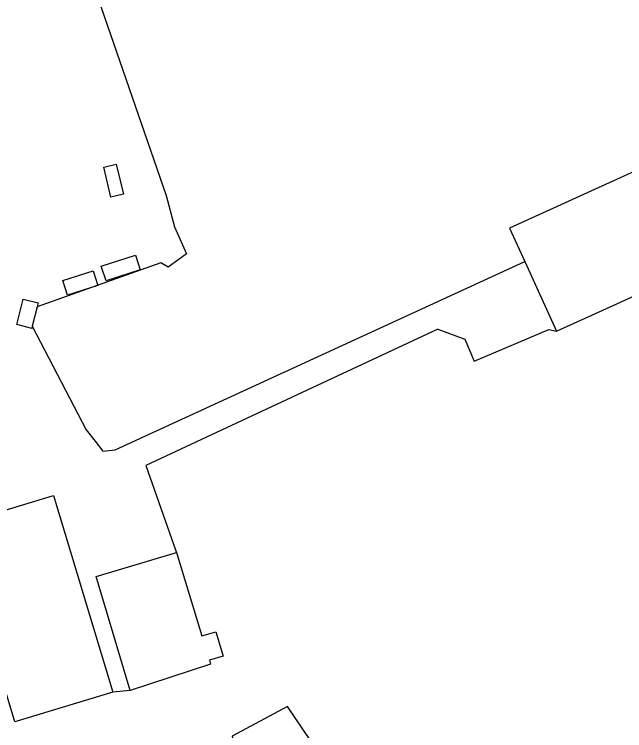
# Model space of a CAD drawing. Extents: x 124000 to 129000, y 395500 to 397503.
# Drawn here: x 126788.3 to 126907.1, y 397002.7 to 397142.1 of the extents above; entities that cross this region are included whole.
import ezdxf

# ---------------------------------------------------------------- set-up
doc = ezdxf.new("R2010")
doc.units = 0
for name, color, linetype in [('gg-afsc-draadraster', 7, 'Continuous'), ('gg-afsc-lijn draadraster', 7, 'Continuous'), ('gg-bbg-bijgebouw', 7, 'Continuous'), ('gg-bbg-luifel en loopbrug', 7, 'Continuous'), ('gg-bbg-overig bouwwerk', 7, 'Continuous'), ('gg-knt-bronhoudergrens', 7, 'Continuous'), ('gx-grn-maaiveld', 7, 'Continuous')]:
    doc.layers.add(name, color=color, linetype=linetype)

msp = doc.modelspace()

# ---------------------------------------------------------------- linework, layer by layer
at = {"layer": 'gg-afsc-draadraster'}
for p, q in [((126807.93, 397057.36), (126887.66, 397094.01)), ((126870.74, 397080.82), (126813.86, 397054.28))]:
    msp.add_line(p, q, dxfattribs=at)
msp.add_lwpolyline([(126870.74, 397080.82), (126876, 397078.91), (126877.8, 397074.63), (126892.39, 397080.77), (126893.82, 397080.44)], dxfattribs=at)
at = {"layer": 'gg-afsc-lijn draadraster'}
for p, q in [((126807.93, 397057.36), (126887.66, 397094.01)), ((126870.74, 397080.82), (126813.86, 397054.28))]:
    msp.add_line(p, q, dxfattribs=at)
msp.add_lwpolyline([(126870.74, 397080.82), (126876, 397078.91), (126877.8, 397074.63), (126892.39, 397080.77), (126893.82, 397080.44)], dxfattribs=at)
at = {"layer": 'gg-bbg-bijgebouw'}
for points in [[(126781.72, 397026.29), (126776.77, 397042.68), (126795.89, 397048.45), (126807.47, 397010.18)], [(126807.47, 397010.18), (126788.34, 397004.42), (126781.73, 397026.29)]]:
    msp.add_lwpolyline(points, dxfattribs=at)
at = {"layer": 'gg-bbg-luifel en loopbrug'}
for p, q in [((126893.82, 397080.44), (126955.66, 397108.49)), ((126887.66, 397094.01), (126893.82, 397080.44))]:
    msp.add_line(p, q, dxfattribs=at)
for points in [[(126955.66, 397108.49), (126946.48, 397128.64), (126884.7, 397100.51), (126887.66, 397094.01)], [(126805.68, 397112.37), (126808.11, 397112.95), (126809.5, 397107.11), (126807.07, 397106.54), (126805.68, 397112.37)], [(126805.2, 397093.1), (126811.86, 397095.25), (126812.79, 397092.4), (126806.13, 397090.24), (126805.2, 397093.1)], [(126797.69, 397090.3), (126803.59, 397092.21), (126804.52, 397089.35), (126798.62, 397087.44), (126797.69, 397090.3)], [(126810.83, 397010.52), (126804.19, 397032.69), (126819.84, 397037.38)], [(126819.84, 397037.38), (126824.76, 397021.12), (126827.49, 397021.94), (126828.92, 397017.21), (126826.26, 397016.4), (126826.49, 397015.63), (126810.83, 397010.52)]]:
    msp.add_lwpolyline(points, dxfattribs=at)
at = {"layer": 'gg-bbg-overig bouwwerk'}
msp.add_line((126792.71, 397085.17), (126791.76, 397081.43), dxfattribs=at)
for points in [[(126788.72, 397081.73), (126789.99, 397086.72), (126792.92, 397085.98), (126792.71, 397085.17)], [(126791.76, 397081.43), (126791.64, 397080.98), (126788.72, 397081.73)]]:
    msp.add_lwpolyline(points, dxfattribs=at)
at = {"layer": 'gg-knt-bronhoudergrens'}
for p, q in [((126805.51, 397057.1), (126807.93, 397057.36)), ((126810.83, 397010.52), (126807.47, 397010.18))]:
    msp.add_line(p, q, dxfattribs=at)
for points in [[(126791.76, 397081.43), (126802.25, 397061.25), (126803.98, 397059.05), (126805.51, 397057.1)], [(126813.86, 397054.28), (126819.74, 397037.72), (126819.84, 397037.38)], [(126867.56, 396968.81), (126841.46, 397007.36), (126830.69, 397001.62), (126831.01, 396999.98)]]:
    msp.add_lwpolyline(points, dxfattribs=at)
at = {"layer": 'gx-grn-maaiveld'}
msp.add_lwpolyline([(126722.59, 397168.78), (126723.23, 397164.57), (126727.98, 397143.53), (126732.42, 397142.63), (126742.22, 397143.19), (126746.4, 397144.12), (126800.32, 397157.61), (126817.86, 397106.86), (126819.46, 397100.79), (126821.8, 397095.5), (126818.24, 397092.89), (126816.76, 397093.73), (126792.71, 397085.17)], dxfattribs=at)

doc.saveas('drawing.dxf')
